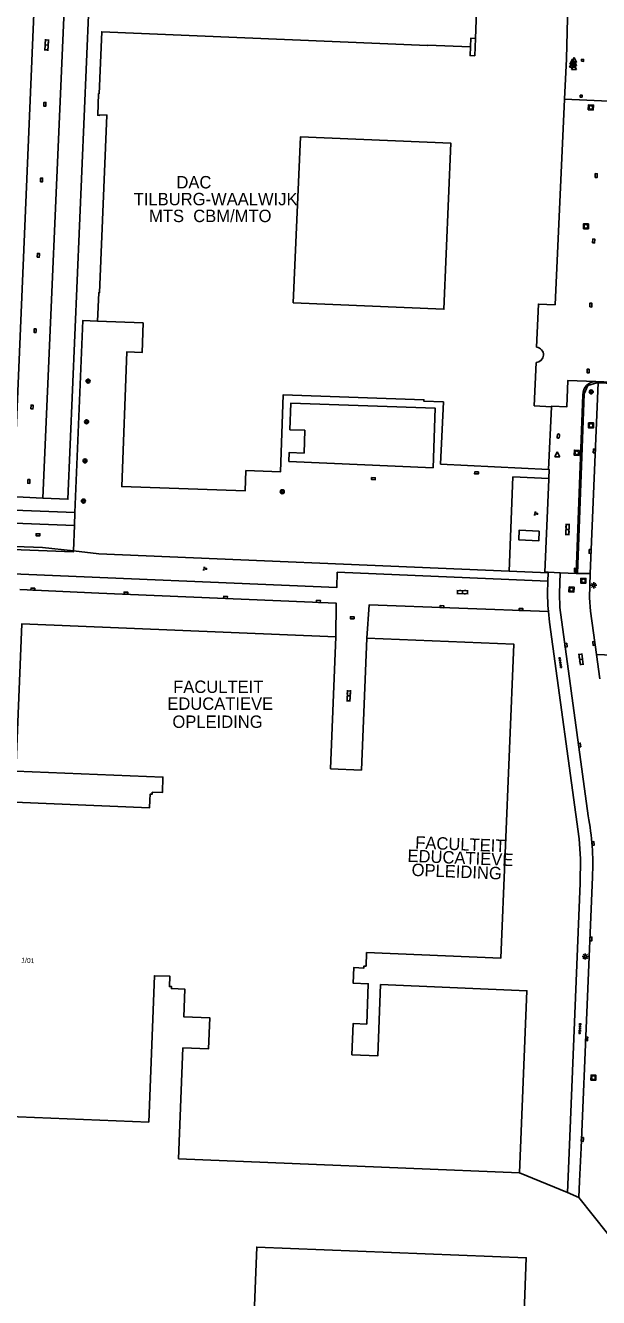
# Model space of a CAD drawing. Extents: x 132994 to 136000, y 393499 to 395512.
# Drawn here: x 133485.2 to 133600.9, y 394399.7 to 394656.2 of the extents above; entities that cross this region are included whole.
import ezdxf

# ---------------------------------------------------------------- set-up
doc = ezdxf.new("R2010")
doc.units = 0
for name, color, linetype in [('gg-afsc-hekwerk', 7, 'Continuous'), ('gg-anno-huisnummerreeks BGT', 7, 'Continuous'), ('gg-bbg-bijgebouw', 7, 'Continuous'), ('gg-bbg-gedigitaliseerde bebouwing', 7, 'Continuous'), ('gg-bbg-hoofdgebouw', 7, 'Continuous'), ('gg-bbg-onder overbouw', 7, 'Continuous'), ('gg-bbg-pand overbouw', 7, 'Continuous'), ('gg-bbg-pilaar onder overbouw', 7, 'Continuous'), ('gg-knt-verharding', 7, 'Continuous'), ('gg-knt-verharding nz', 7, 'Continuous'), ('gt-anno-naam bijzondere bebouwing', 7, 'Continuous'), ('gt-grn-vlakafsluiter', 7, 'Continuous'), ('gt-grn-weggrens', 7, 'Continuous'), ('gt-symb-boom', 7, 'Continuous'), ('gt-symb-brandkraan', 7, 'Continuous'), ('gt-symb-groenvak', 7, 'Continuous'), ('gt-symb-klinker verharding', 7, 'Continuous'), ('gt-symb-kolk', 7, 'Continuous'), ('gt-symb-kolk center center', 7, 'Continuous'), ('gt-symb-lichtmast', 7, 'Continuous'), ('gt-symb-rioolschacht', 7, 'Continuous'), ('gt-symb-tegel verharding', 7, 'Continuous'), ('gt-symb-waterafsluiter', 7, 'Continuous')]:
    doc.layers.add(name, color=color, linetype=linetype)

# ---------------------------------------------------------------- blocks, each defined once
blk = doc.blocks.new('gt0-KOLK')
at = {"layer": 'gt-symb-kolk'}
blk.add_lwpolyline([(0, 0), (0.37, 0), (0.37, 0.4), (-0.38, 0.4), (-0.38, 0), (0, 0)], dxfattribs=at)
blk = doc.blocks.new('gt0-KL1')
at = {"layer": 'gt-symb-klinker verharding'}
for p, q in [((-1.15, 0.3), (1.15, 0.3)), ((-1, -0.3), (-1, 0.3)), ((-0.5, 0.3), (-0.5, 0.45)), ((0, -0.3), (0, 0.3)), ((0.5, 0.3), (0.5, 0.45)), ((1, -0.3), (1, 0.3)), ((-1.15, -0.3), (1.15, -0.3)), ((-0.5, -0.45), (-0.5, -0.3)), ((0.5, -0.45), (0.5, -0.3))]:
    blk.add_line(p, q, dxfattribs=at)
blk = doc.blocks.new('gt0-RS')
at = {"layer": 'gt-symb-rioolschacht'}
blk.add_lwpolyline([(-0.5, -0.5), (0.5, -0.5), (0.5, 0.5), (-0.5, 0.5)], close=True, dxfattribs=at)
blk.add_circle((0, 0), 0.375, dxfattribs=at)
blk = doc.blocks.new('gt0-LMAST')
at = {"layer": 'gt-symb-lichtmast'}
for p, q in [((-0.18, 0.17), (-0.45, 0.44)), ((0, 0.25), (0, 0.62)), ((0.17, 0.17), (0.44, 0.44)), ((-0.25, 0), (-0.63, 0)), ((-0.18, -0.18), (-0.45, -0.45)), ((0, -0.25), (0, -0.63)), ((0.44, -0.45), (0.17, -0.18)), ((0.25, 0), (0.62, 0))]:
    blk.add_line(p, q, dxfattribs=at)
blk.add_circle((0, 0), 0.25, dxfattribs=at)
blk = doc.blocks.new('gt0-KOLKCC')
at = {"layer": 'gt-symb-kolk center center'}
blk.add_lwpolyline([(-0.38, 0.2), (0.38, 0.2), (0.38, -0.2), (-0.38, -0.2)], close=True, dxfattribs=at)
blk = doc.blocks.new('gt0-WAFSL')
at = {"layer": 'gt-symb-waterafsluiter'}
for p, q in [((-0.5, -0.33), (0, 0.67)), ((0, 0.67), (0.5, -0.33)), ((0.5, -0.33), (-0.5, -0.33))]:
    blk.add_line(p, q, dxfattribs=at)
blk = doc.blocks.new('gt0-BR')
at = {"layer": 'gt-symb-brandkraan'}
for centre, radius, start, end in [((-0.24, 0), 0.206, 107.5669, 252.4331), ((0.6, -2.66), 3, 106.892, 107.5669), ((0, -0.69), 0.938, 73.108, 106.892), ((-0.6, -2.66), 3, 72.4331, 73.108), ((0.24, 0), 0.206, 287.567, 72.4331), ((0.6, 2.66), 3, 252.4331, 253.108), ((0, 0.69), 0.938, 253.108, 286.8921), ((-0.6, 2.66), 3, 286.8921, 287.567)]:
    blk.add_arc(centre, radius, start, end, dxfattribs=at)
blk = doc.blocks.new('gt0-BOOM')
at = {"layer": 'gt-symb-boom'}
for radius in [0.4, 0.2]:
    blk.add_circle((0, 0), radius, dxfattribs=at)
blk = doc.blocks.new('gt0-GRVAK')
at = {"layer": 'gt-symb-groenvak'}
for p, q in [((-0.11, 0.19), (-0.23, 0.24)), ((-0.18, 0.15), (0.09, 0.15)), ((-0.09, 0.21), (-0.16, 0.32)), ((-0.05, 0.21), (-0.05, 0.39)), ((0, 0.21), (0.06, 0.32)), ((0.01, 0.19), (0.13, 0.24)), ((0.26, -0.05), (0.2, 0.06)), ((0.3, -0.05), (0.3, 0.13)), ((0.35, -0.05), (0.41, 0.06)), ((-0.25, -0.23), (-0.36, -0.18)), ((-0.32, -0.26), (-0.05, -0.26)), ((-0.23, -0.21), (-0.29, -0.1)), ((-0.18, -0.2), (-0.18, -0.02)), ((-0.14, -0.21), (-0.07, -0.1)), ((-0.12, -0.23), (0, -0.18)), ((0.24, -0.07), (0.12, -0.02)), ((0.17, -0.11), (0.44, -0.11)), ((0.37, -0.07), (0.49, -0.02))]:
    blk.add_line(p, q, dxfattribs=at)
blk = doc.blocks.new('gt0-TEG1')
at = {"layer": 'gt-symb-tegel verharding'}
for p, q in [((-1.13, 0), (1.12, 0)), ((-0.9, -0.25), (-0.9, 0.25)), ((-0.45, -0.25), (-0.45, 0.25)), ((0, -0.25), (0, 0.25)), ((0.45, -0.25), (0.45, 0.25)), ((0.9, -0.25), (0.9, 0.25))]:
    blk.add_line(p, q, dxfattribs=at)

msp = doc.modelspace()

# ---------------------------------------------------------------- linework, layer by layer
at = {"layer": 'gg-afsc-hekwerk'}
for p, q in [((133476.43, 394558.71), (133495.19, 394558.01)), ((133495.19, 394558.01), (133495.08, 394555.38)), ((133495.08, 394555.38), (133494.87, 394550.23)), ((133590.71, 394545.94), (133593.13, 394545.84)), ((133593.13, 394545.84), (133596.31, 394545.7)), ((133596.31, 394545.7), (133596.57, 394545.68))]:
    msp.add_line(p, q, dxfattribs=at)
for points in [[(133495.19, 394558.01), (133496.77, 394596.67), (133499.77, 394596.57)], [(133596.57, 394545.68), (133597.92, 394581.91), (133598.67, 394583.58), (133600.53, 394584.14), (133600.78, 394584.13)], [(133600.78, 394584.13), (133684.78, 394580.67), (133685.44, 394579.83), (133685.16, 394570.86), (133685.31, 394570.85)], [(133590.83, 394564.64), (133590.04, 394545.97), (133590.71, 394545.94)], [(133494.87, 394550.23), (133494.86, 394550.09), (133479.06, 394550.67)]]:
    msp.add_lwpolyline(points, dxfattribs=at)
at = {"layer": 'gg-bbg-bijgebouw'}
msp.add_lwpolyline([(133588.89, 394554.24), (133588.8, 394552.3), (133584.74, 394552.5), (133584.84, 394554.44), (133588.89, 394554.24)], dxfattribs=at)
at = {"layer": 'gg-bbg-gedigitaliseerde bebouwing'}
msp.add_lwpolyline([(133539.26, 394600.24), (133569.63, 394598.96), (133571.05, 394632.43), (133540.68, 394633.71), (133539.26, 394600.24)], dxfattribs=at)
at = {"layer": 'gg-bbg-hoofdgebouw'}
for p, q in [((133575.99, 394653.54), (133576.28, 394661.01)), ((133593.99, 394641.28), (133592.12, 394599.86)), ((133499.77, 394596.57), (133508.98, 394596.2)), ((133591.38, 394579.29), (133590.74, 394566.65)), ((133510.11, 394435.06), (133480.42, 394436.29)), ((133516.11, 394427.68), (133584.89, 394424.87))]:
    msp.add_line(p, q, dxfattribs=at)
for points in [[(133499.77, 394596.57), (133500, 394602.28), (133500.14, 394602.27), (133501.64, 394638.11), (133500.21, 394638.15), (133500.21, 394638.05), (133499.8, 394638.07), (133499.97, 394642.43), (133500.07, 394642.42), (133500.6, 394654.89), (133566.35, 394652.12), (133566.34, 394652.21), (133574.98, 394651.84)], [(133574.98, 394651.84), (133574.91, 394650.1), (133575.86, 394650.06), (133575.99, 394653.54)], [(133592.12, 394599.86), (133588.71, 394599.99), (133588.36, 394591.29)], [(133508.98, 394596.2), (133508.77, 394590.25), (133505.64, 394590.37), (133504.64, 394563.23), (133529.53, 394562.33), (133529.68, 394566.45), (133536.68, 394566.2), (133537.24, 394581.72), (133565.6, 394580.73), (133565.58, 394580.45), (133569.59, 394580.29)], [(133588.23, 394588.24), (133587.88, 394579.52), (133591.38, 394579.29)], [(133590.74, 394566.65), (133568.96, 394567.75), (133569.59, 394580.29)], [(133547.83, 394532.9), (133484.5, 394535.56), (133483.27, 394505.85)], [(133547.83, 394532.9), (133546.77, 394506.32), (133553.01, 394506.07), (133554.08, 394532.65)], [(133584.89, 394424.87), (133586.4, 394461.59), (133556.87, 394462.81), (133556.28, 394448.45), (133551.09, 394448.67), (133551.36, 394454.99), (133554.06, 394454.88), (133554.39, 394463.01), (133551.32, 394463.14), (133551.44, 394466.25), (133553.49, 394466.16), (133553.51, 394466.57), (133553.93, 394466.55), (133554.04, 394469.28), (133581.16, 394468.17), (133583.75, 394531.46), (133554.08, 394532.65)], [(133483.02, 394499.45), (133483.02, 394499.58), (133510.24, 394498.47), (133510.3, 394500), (133510.35, 394501.21), (133510.76, 394501.2), (133510.78, 394501.61), (133512.83, 394501.52), (133512.96, 394504.64), (133483.27, 394505.85)], [(133516.11, 394427.68), (133516.97, 394450.05), (133522.14, 394449.85), (133522.39, 394456.15), (133517.15, 394456.35), (133517.36, 394461.91), (133514.66, 394462.01), (133514.68, 394462.42), (133514.27, 394462.44), (133514.35, 394464.49), (133511.24, 394464.61), (133510.11, 394435.06)], [(133584.98, 394375.39), (133584.31, 394358.79), (133529.93, 394360.95), (133531.88, 394409.92), (133586.27, 394407.76), (133585.61, 394391.17)]]:
    msp.add_lwpolyline(points, dxfattribs=at)
msp.add_arc((133588.2, 394589.77), 1.53, 271.3892, 84.0296, dxfattribs=at)
at = {"layer": 'gg-bbg-onder overbouw'}
msp.add_lwpolyline([(133576.28, 394661.01), (133594.67, 394660.3), (133594.36, 394649.41), (133593.99, 394641.28)], dxfattribs=at)
at = {"layer": 'gg-bbg-pand overbouw'}
msp.add_line((133593.99, 394641.28), (133604.44, 394640.85), dxfattribs=at)
at = {"layer": 'gg-bbg-pilaar onder overbouw'}
for points in [[(133597.42, 394648.94), (133597.43, 394649.35), (133597.83, 394649.33), (133597.82, 394648.93), (133597.42, 394648.94)], [(133597.14, 394642.14), (133597.54, 394642.13), (133597.53, 394641.72), (133597.13, 394641.73), (133597.14, 394642.14)]]:
    msp.add_lwpolyline(points, dxfattribs=at)
at = {"layer": 'gg-knt-verharding'}
for p, q in [((133600.78, 394584.13), (133599.15, 394545.68)), ((133623.56, 394583.39), (133600.28, 394584.37)), ((133597.68, 394581.72), (133596.31, 394545.7)), ((133567.45, 394567.02), (133538.35, 394568.27)), ((133583.56, 394565.15), (133582.82, 394546.14)), ((133583.56, 394565.15), (133590.84, 394564.86)), ((133590.83, 394564.64), (133590.84, 394564.86)), ((133476.35, 394561.48), (133488.69, 394560.9)), ((133495.08, 394555.38), (133476.33, 394556.08)), ((133479.07, 394551.26), (133488.63, 394550.93)), ((133494.87, 394550.23), (133488.63, 394550.93)), ((133590.7, 394545.8), (133582.82, 394546.14)), ((133590.7, 394545.8), (133590.63, 394544.14)), ((133590.71, 394545.94), (133590.7, 394545.8)), ((133597.31, 394429.92), (133599.63, 394484.51)), ((133597.03, 394423.23), (133597.31, 394429.92)), ((133596.89, 394419.93), (133597.03, 394423.23))]:
    msp.add_line(p, q, dxfattribs=at)
for points in [[(133498.01, 394659.85), (133493.76, 394560.66), (133488.69, 394560.9)], [(133574.98, 394651.84), (133575.05, 394653.58), (133575.99, 394653.54)], [(133600.28, 394584.37), (133594.68, 394584.62), (133594.42, 394579.28), (133591.39, 394579.41), (133591.38, 394579.29)], [(133567.45, 394567.02), (133567.88, 394579.05), (133538.78, 394580.06), (133538.58, 394574.67), (133541.58, 394574.56), (133541.42, 394569.96), (133538.42, 394570.07), (133538.35, 394568.27)], [(133590.84, 394564.86), (133590.91, 394566.64), (133590.74, 394566.65)], [(133494.87, 394550.23), (133500, 394549.65), (133582.82, 394546.14)], [(133590.63, 394544.14), (133548.13, 394545.96), (133548.06, 394542.89), (133481.09, 394545.7)], [(133593.13, 394545.84), (133592.96, 394541.68), (133593.03, 394538.82), (133598.76, 394496.83)], [(133599.15, 394545.68), (133599.01, 394540.81), (133599.22, 394538.13), (133600.41, 394529.39)], [(133590.63, 394544.14), (133590.53, 394541.75), (133590.59, 394539.23), (133590.72, 394538.03)], [(133547.83, 394532.9), (133547.9, 394539.72), (133500, 394541.75), (133484.1, 394542.48)], [(133590.72, 394538.03), (133554.55, 394539.35), (133554.08, 394532.65)], [(133590.72, 394538.03), (133590.95, 394535.9), (133596.94, 394492.2), (133597.19, 394488.15), (133597.15, 394483.27), (133594.89, 394428.88)], [(133600.41, 394529.39), (133667.88, 394526.53), (133667.87, 394527.36), (133709.03, 394525.83), (133709.01, 394524.92), (133709.96, 394524.79)]]:
    msp.add_lwpolyline(points, dxfattribs=at)
for centre, radius, start, end in [((133600.28, 394581.77), 2.6, 89.9095, 181.074), ((133548.88, 394487.12), 50.81, 357.0578, 11.0143)]:
    msp.add_arc(centre, radius, start, end, dxfattribs=at)
at = {"layer": 'gg-knt-verharding nz'}
msp.add_line((133488.69, 394560.9), (133493.08, 394660.87), dxfattribs=at)
msp.add_lwpolyline([(133487.27, 394668.11), (133483.08, 394568.13), (133482.66, 394568.17)], dxfattribs=at)
at = {"layer": 'gt-grn-vlakafsluiter'}
for p, q in [((133596.57, 394545.68), (133599.15, 394545.68)), ((133594.89, 394428.88), (133594.56, 394420.89)), ((133584.89, 394424.87), (133594.56, 394420.89)), ((133594.56, 394420.89), (133596.89, 394419.93)), ((133602.66, 394412.66), (133596.89, 394419.93))]:
    msp.add_line(p, q, dxfattribs=at)
at = {"layer": 'gt-grn-weggrens'}
msp.add_line((133600.41, 394529.39), (133601.08, 394524.48), dxfattribs=at)

# ---------------------------------------------------------------- block references
at = {"layer": 'gt-symb-boom'}
for p, rotation in [((133497.86, 394584.48), 87.70709950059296), ((133497.53, 394576.28), 87.70709950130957), ((133497.22, 394568.39), 87.70709949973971), ((133537.03, 394562.18), 90), ((133496.9, 394560.3), 90)]:
    msp.add_blockref('gt0-BOOM', p, dxfattribs=dict(at, rotation=rotation))
msp.add_blockref('gt0-BOOM', (133599.37, 394582.31), dxfattribs=at)
at = {"layer": 'gt-symb-brandkraan', "rotation": 85.06501407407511}
msp.add_blockref('gt0-BR', (133592.73, 394573.39), dxfattribs=at)
at = {"layer": 'gt-symb-groenvak'}
for p in [(133588.15, 394557.78), (133521.36, 394546.68)]:
    msp.add_blockref('gt0-GRVAK', p, dxfattribs=at)
at = {"layer": 'gt-symb-klinker verharding'}
for p, rotation in [((133489.5, 394652.24), -93.15439218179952), ((133594.59, 394554.58), 89.31248364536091), ((133573.4, 394541.94), -2.0638197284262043), ((133597.32, 394528.4), 97.75742578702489), ((133550.44, 394521.02), 87.70709950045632)]:
    msp.add_blockref('gt0-KL1', p, dxfattribs=dict(at, rotation=rotation))
at = {"layer": 'gt-symb-kolk'}
for p, rotation in [((133489.31, 394640.27), 87.59258615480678), ((133488.66, 394625.02), 87.59258615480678), ((133488.01, 394609.84), 87.59258615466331), ((133487.35, 394594.64), 87.5925861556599), ((133486.74, 394579.26), 87.59258615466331), ((133600.21, 394570.4), 87.64984047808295), ((133576.23, 394565.77), -2.1783688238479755), ((133486.1, 394564.24), 87.59258615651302), ((133555.42, 394564.61), -2.1783688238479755), ((133599.34, 394550.13), 87.47809205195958), ((133486.7, 394542.35), -2.8080530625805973), ((133505.48, 394541.52), -2.464663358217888), ((133525.57, 394540.7), -2.4074138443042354), ((133544.33, 394539.87), -2.5219079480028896), ((133569.23, 394538.82), -2.121096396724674), ((133585.2, 394538.24), -2.0638197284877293), ((133551.16, 394536.97), 177.9361802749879), ((133594.07, 394531.21), -82.29934460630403), ((133600.11, 394531.61), 97.75742578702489), ((133596.82, 394511.08), -82.46974665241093), ((133599.53, 394491.24), -85.29819168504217), ((133599.5, 394472.02), 87.59258615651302), ((133598.65, 394451.89), 87.59258615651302), ((133597.78, 394431.6), 87.59258615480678)]:
    msp.add_blockref('gt0-KOLK', p, dxfattribs=dict(at, rotation=rotation))
msp.add_blockref('gt0-KOLK', (133487.74, 394553.32), dxfattribs=at)
at = {"layer": 'gt-symb-kolk center center'}
for p, rotation in [((133600.37, 394625.91), 86.6167123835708), ((133599.87, 394612.74), 86.10210376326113), ((133599.29, 394599.8), 86.84560781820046), ((133598.75, 394586.52), -92.92247266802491), ((133596.18, 394546.36), 88.39613722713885)]:
    msp.add_blockref('gt0-KOLKCC', p, dxfattribs=dict(at, rotation=rotation))
at = {"layer": 'gt-symb-lichtmast'}
for p in [(133599.87, 394543.33), (133598.18, 394468.5)]:
    msp.add_blockref('gt0-LMAST', p, dxfattribs=at)
at = {"layer": 'gt-symb-rioolschacht'}
for p, rotation in [((133599.31, 394639.65), 87.30638896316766), ((133598.31, 394615.68), -0.2291818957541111), ((133599.33, 394575.55), -91.60386277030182), ((133596.45, 394570.02), 85.69798887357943), ((133595.38, 394542.46), -91.94925412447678), ((133597.79, 394544.23), -91.71835800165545), ((133599.81, 394444.06), -2.0065389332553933)]:
    msp.add_blockref('gt0-RS', p, dxfattribs=dict(at, rotation=rotation))
at = {"layer": 'gt-symb-tegel verharding'}
for p, rotation in [((133593.14, 394527.72), 97.75742578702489), ((133597.09, 394453.96), 87.30638896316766)]:
    msp.add_blockref('gt0-TEG1', p, dxfattribs=dict(at, rotation=rotation))
at = {"layer": 'gt-symb-waterafsluiter'}
for p in [(133595.5, 394648.06), (133595.56, 394648.72), (133595.89, 394647.65), (133595.92, 394649.02), (133595.92, 394648.39), (133592.51, 394569.54)]:
    msp.add_blockref('gt0-WAFSL', p, dxfattribs=at)

# ---------------------------------------------------------------- texts
at = {"layer": 'gg-anno-huisnummerreeks BGT'}
msp.add_text('1/01', height=1, rotation=357.6, dxfattribs=at).set_placement((133484.33, 394467.25))
at = {"layer": 'gt-anno-naam bijzondere bebouwing'}
for s, p in [('DAC', (133515.67, 394623.32)), ('TILBURG-WAALWIJK', (133507.05, 394619.92)), ('MTS  CBM/MTO', (133510.15, 394616.53)), ('FACULTEIT', (133515.01, 394521.61)), ('EDUCATIEVE', (133513.83, 394518.21)), ('OPLEIDING', (133514.86, 394514.57))]:
    msp.add_text(s, height=2.5, dxfattribs=at).set_placement(p)
for s, rotation, p in [('FACULTEIT', 357.7071, (133563.82, 394490.25)), ('EDUCATIEVE', 357.6498, (133562.26, 394487.58)), ('OPLEIDING', 357.6498, (133563.09, 394484.75))]:
    msp.add_text(s, height=2.5, rotation=rotation, dxfattribs=at).set_placement(p)

doc.saveas('drawing.dxf')
